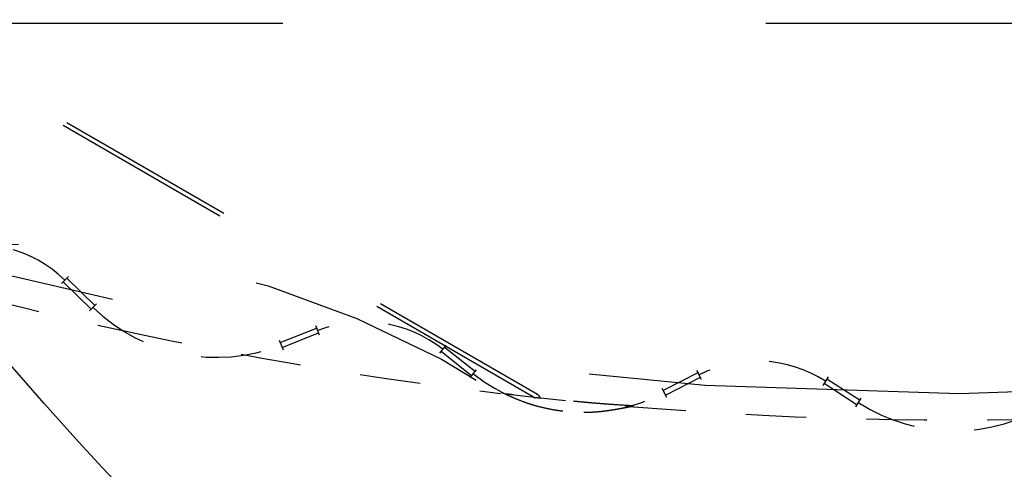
# Model space of a CAD drawing. Header units: millimetres. Extents: x 14186 to 17588, y 1400 to 3805.
# Tile 171 of 656: x 16305.902 to 16307.533, y 2686.904 to 2687.649. Entities that reach past the tile are written whole.
import ezdxf

# ---------------------------------------------------------------- set-up
doc = ezdxf.new("R2010")
doc.units = ezdxf.units.MM
doc.linetypes.add('HIDDEN', pattern=[0.2, 0.1, -0.1])
for name, color, linetype in [('DEFAULT_2', 8, 'HIDDEN'), ('INTFCLR_159558', 7, 'Continuous'), ('SHELL_64', 7, 'Continuous')]:
    doc.layers.add(name, color=color, linetype=linetype)
doc.layers.add('dim', color=82, linetype='Continuous', lineweight=9)
doc.styles.get("Standard").update_dxf_attribs({"font": 'arial.ttf'})
doc.dimstyles.new('ISO-25', dxfattribs={"dimtxt": 2.5, "dimasz": 2.5, "dimexe": 1.25, "dimexo": 0.625, "dimtad": 1, "dimtxsty": 'Standard', "dimcen": 2.5, "dimadec": 0, "dimazin": 0, "dimtfac": 1, "dimtmove": 0, "dimatfit": 3, "dimfxl": 1, "dimarcsym": 0})

# ---------------------------------------------------------------- blocks, each defined once
blk = doc.blocks.new('*D27')
at = {"layer": 'Defpoints', "color": 0, "transparency": 16777216}
for p in [(17053.8506, 3119.6874), (16297.8248, 2320.6724)]:
    blk.add_point(p, dxfattribs=at)
at = {"layer": 'dim', "color": 0, "linetype": 'Continuous', "lineweight": -2, "transparency": 16777216}
for p, q in [((17253.4695, 3330.6569), (17070.3457, 3137.1204)), ((16297.8248, 2320.6724), (17053.8506, 3119.6874)), ((16281.3297, 2303.2393), (16264.8346, 2285.8063))]:
    blk.add_line(p, q, dxfattribs=at)
at = {"layer": 'dim', "color": 0, "transparency": 16777216}
for points in [[(17067.4402, 3139.8696), (17073.2513, 3134.3712), (17053.8506, 3119.6874)], [(16278.4242, 2305.9885), (16284.2352, 2300.4902), (16297.8248, 2320.6724)]]:
    blk.add_solid(points, dxfattribs=at)
at = {"layer": 'dim', "color": 0, "transparency": 16777216, "insert": (17191.287, 3297.1711), "char_height": 30, "attachment_point": 5, "rotation": 46.5835}
blk.add_mtext('∅1100', dxfattribs=at)
blk = doc.blocks.new('*D28')
at = {"layer": 'Defpoints', "color": 0, "transparency": 16777216}
for p in [(17217.9946, 2998.669), (16133.6809, 2441.6908)]:
    blk.add_point(p, dxfattribs=at)
at = {"layer": 'dim', "color": 0, "linetype": 'Continuous', "lineweight": -2, "transparency": 16777216}
for p, q in [((17380.1399, 3081.958), (17239.3428, 3009.635)), ((16133.6809, 2441.6908), (17217.9946, 2998.669)), ((16112.3326, 2430.7248), (16090.9843, 2419.7589))]:
    blk.add_line(p, q, dxfattribs=at)
at = {"layer": 'dim', "color": 0, "transparency": 16777216}
for points in [[(17237.5152, 3013.193), (17241.1705, 3006.0769), (17217.9946, 2998.669)], [(16110.5049, 2434.2829), (16114.1603, 2427.1668), (16133.6809, 2441.6908)]]:
    blk.add_solid(points, dxfattribs=at)
at = {"layer": 'dim', "color": 0, "transparency": 16777216, "insert": (17310.2934, 3070.985), "char_height": 30, "attachment_point": 5, "rotation": 27.1882}
blk.add_mtext('∅1219', dxfattribs=at)

msp = doc.modelspace()

# ---------------------------------------------------------------- linework, layer by layer
for centre, radius in [((16675.8377, 2720.1799), 609.5), ((16675.8377, 2720.1799), 550), ((16400.8377, 2720.1799), 275)]:
    msp.add_circle(centre, radius)
at = {"color": 7, "linetype": 'Continuous'}
for points, knots in [([(16309.0402, 2685.353), (16308.4795, 2685.4282), (16307.3362, 2685.787), (16305.8973, 2686.8971), (16304.9406, 2688.4462), (16304.7007, 2689.6251), (16304.6835, 2690.1939)], [0, 0, 0, 0, 0.240929, 0.499002, 0.757646, 1, 1, 1, 1]), ([(16306.3415, 2683.0312), (16305.7787, 2683.1061), (16304.6323, 2683.464), (16303.1904, 2684.5729), (16302.2343, 2686.1198), (16301.996, 2687.2962), (16301.9796, 2687.8633)], [0, 0, 0, 0, 0.241865, 0.500171, 0.758371, 1, 1, 1, 1])]:
    msp.add_open_spline(points, degree=3, knots=knots, dxfattribs=at)
at = {"layer": 'DEFAULT_2', "color": 8, "linetype": 'HIDDEN', "ltscale": 3}
for p, q in [((16306.7596, 2687.0281), (16302.1768, 2689.674)), ((16306.7532, 2687.0239), (16302.1761, 2689.6665))]:
    msp.add_line(p, q, dxfattribs=at)
at = {"layer": 'DEFAULT_2', "color": 8, "linetype": 'HIDDEN', "ltscale": 0.01}
for p, q in [((16305.9827, 2687.2238), (16305.971, 2687.2118)), ((16306.0177, 2687.1665), (16306.0294, 2687.1785)), ((16306.3986, 2687.1262), (16306.3925, 2687.1418)), ((16306.3319, 2687.118), (16306.3381, 2687.1023)), ((16306.6079, 2687.1096), (16306.5974, 2687.0964)), ((16306.6482, 2687.056), (16306.6587, 2687.0691)), ((16307.0314, 2687.0531), (16307.0237, 2687.0681)), ((16307.2413, 2687.0572), (16307.2321, 2687.043)), ((16306.9658, 2687.0385), (16306.9735, 2687.0235)), ((16307.2868, 2687.0077), (16307.2959, 2687.0218))]:
    msp.add_line(p, q, dxfattribs=at)
at = {"layer": 'DEFAULT_2', "color": 8, "linetype": 'HIDDEN', "ltscale": 0.05}
for p, q in [((16305.9739, 2687.2148), (16306.0206, 2687.1695)), ((16306.0269, 2687.1751), (16305.9798, 2687.2208)), ((16306.3946, 2687.1381), (16306.3328, 2687.1138)), ((16306.3365, 2687.1062), (16306.3971, 2687.1301)), ((16306.6, 2687.0997), (16306.6508, 2687.0593)), ((16306.6567, 2687.0654), (16306.6053, 2687.1063)), ((16307.0262, 2687.0647), (16306.9677, 2687.0347)), ((16306.9716, 2687.0272), (16307.0295, 2687.0569)), ((16307.2344, 2687.0466), (16307.2891, 2687.0112)), ((16307.2942, 2687.0179), (16307.239, 2687.0536))]:
    msp.add_line(p, q, dxfattribs=at)
at = {"layer": 'DEFAULT_2', "color": 8, "linetype": 'HIDDEN', "ltscale": 0.004}
msp.add_line((16306.0675, 2687.1352), (16306.0728, 2687.134), dxfattribs=at)
at = {"layer": 'DEFAULT_2', "color": 8, "linetype": 'HIDDEN', "ltscale": 0.005}
msp.add_line((16306.699, 2687.0312), (16306.7064, 2687.029), dxfattribs=at)
at = {"layer": 'DEFAULT_2', "color": 8, "linetype": 'HIDDEN', "ltscale": 4}
msp.add_circle((16305.8377, 2685.6799), 1.6, dxfattribs=at)
at = {"layer": 'DEFAULT_2', "color": 8, "linetype": 'HIDDEN', "ltscale": 6}
msp.add_arc((16311.8377, 2694.1799), 10, 180, 270.00121, dxfattribs=at)
at = {"layer": 'DEFAULT_2', "color": 8, "linetype": 'HIDDEN', "ltscale": 8}
msp.add_arc((16307.4582, 2693.5299), 6.5, 179.94891, 0.04638, dxfattribs=at)
at = {"layer": 'DEFAULT_2', "color": 8, "linetype": 'HIDDEN', "ltscale": 5}
msp.add_arc((16311.8377, 2694.1799), 11, 204.61998, 270, dxfattribs=at)
at = {"layer": 'DEFAULT_2', "color": 8, "linetype": 'HIDDEN', "ltscale": 0.5}
for start, end in [(252.15306, 257.73058), (257.77806, 263.33457)]:
    msp.add_arc((16307.4582, 2693.5299), 6.5442, start, end, dxfattribs=at)
at = {"layer": 'DEFAULT_2', "color": 8, "linetype": 'HIDDEN', "ltscale": 0.2}
for centre, radius, start, end in [((16305.831, 2687.0675), 0.2094, 45.8671, 105.8671), ((16306.2276, 2687.3828), 0.2931, 225.9995, 291.3598), ((16306.4723, 2686.9391), 0.2094, 51.4921, 111.4921), ((16307.123, 2686.8742), 0.2094, 57.1171, 117.1171), ((16306.8361, 2687.2918), 0.2931, 231.6245, 297.1171), ((16307.4505, 2687.2609), 0.2931, 237.2495, 302.7421)]:
    msp.add_arc(centre, radius, start, end, dxfattribs=at)
at = {"layer": 'DEFAULT_2', "color": 8, "linetype": 'HIDDEN', "ltscale": 0.6}
msp.add_arc((16307.4582, 2693.5299), 6.5442, 263.40306, 270.89763, dxfattribs=at)
at = {"layer": 'DEFAULT_2', "color": 8, "linetype": 'HIDDEN', "ltscale": 3}
for points, knots in [([(16309.2811, 2687.3274), (16308.9441, 2687.3726), (16308.2574, 2687.5884), (16307.394, 2688.2553), (16306.8211, 2689.1845), (16306.6774, 2689.8909), (16306.6671, 2690.2316)], [0, 0, 0, 0, 0.241365, 0.499603, 0.75808, 1, 1, 1, 1]), ([(16306.5882, 2685.0049), (16306.2392, 2685.0514), (16305.5514, 2685.2705), (16304.7008, 2685.9329), (16304.1286, 2686.8461), (16303.9813, 2687.5523), (16303.971, 2687.9038)], [0, 0, 0, 0, 0.249953, 0.500221, 0.750363, 1, 1, 1, 1])]:
    msp.add_open_spline(points, degree=3, knots=knots, dxfattribs=at)
at = {"layer": 'DEFAULT_2', "color": 8, "linetype": 'HIDDEN', "ltscale": 2}
msp.add_open_spline([(16309.2811, 2687.3274), (16309.0239, 2687.1428), (16308.0743, 2686.4321), (16307.183, 2685.6396), (16306.5882, 2685.0049)], degree=3, knots=[0, 0, 0, 0, 0.266843, 1, 1, 1, 1], dxfattribs=at)
at = {"layer": 'DEFAULT_2', "color": 8, "linetype": 'HIDDEN', "ltscale": 0.2}
msp.add_open_spline([(16306.919, 2687.0092), (16306.9101, 2687.0097), (16306.8967, 2687.0105), (16306.879, 2687.0117), (16306.8657, 2687.0127), (16306.8546, 2687.0136), (16306.8457, 2687.0144), (16306.8369, 2687.0152), (16306.8258, 2687.0162), (16306.8125, 2687.0175), (16306.7992, 2687.0189), (16306.7882, 2687.02), (16306.7793, 2687.021), (16306.7705, 2687.0219), (16306.7594, 2687.0231), (16306.7461, 2687.0245), (16306.7285, 2687.0265), (16306.7152, 2687.028), (16306.7064, 2687.029)], degree=3, knots=[0, 0, 0, 0, 0.125002, 0.187505, 0.250006, 0.312507, 0.343756, 0.375005, 0.437503, 0.500003, 0.562503, 0.625005, 0.656255, 0.687506, 0.750006, 0.812505, 0.875003, 1, 1, 1, 1], dxfattribs=at)
at = {"layer": 'DEFAULT_2', "color": 8, "linetype": 'HIDDEN', "ltscale": 0.1}
msp.add_open_spline([(16306.7064, 2687.029), (16306.7114, 2687.0265), (16306.7216, 2687.0219), (16306.7346, 2687.0168), (16306.7452, 2687.0131), (16306.7559, 2687.0098), (16306.7694, 2687.0063), (16306.7831, 2687.0035), (16306.7942, 2687.0017), (16306.8053, 2687.0003), (16306.8193, 2686.9991), (16306.8305, 2686.9988), (16306.8361, 2686.9987)], degree=3, knots=[0, 0, 0, 0, 0.124945, 0.249969, 0.312492, 0.375006, 0.5, 0.624994, 0.687508, 0.750031, 0.875055, 1, 1, 1, 1], dxfattribs=at)
at = {"layer": 'DEFAULT_2', "color": 8, "linetype": 'HIDDEN', "ltscale": 0.01}
msp.add_open_spline([(16306.7545, 2687.0221), (16306.7546, 2687.0223), (16306.7547, 2687.0225), (16306.7549, 2687.0228), (16306.755, 2687.0229), (16306.7553, 2687.0231), (16306.7556, 2687.0232), (16306.7559, 2687.0233), (16306.7563, 2687.0233), (16306.7568, 2687.0233), (16306.7573, 2687.0233), (16306.7579, 2687.0232), (16306.7586, 2687.0231), (16306.7593, 2687.023), (16306.76, 2687.0229), (16306.7607, 2687.0227), (16306.7614, 2687.0226), (16306.7621, 2687.0225), (16306.7626, 2687.0224), (16306.7629, 2687.0224), (16306.7632, 2687.0224), (16306.7634, 2687.0224), (16306.7636, 2687.0225), (16306.7637, 2687.0225), (16306.7638, 2687.0226), (16306.7639, 2687.0227), (16306.764, 2687.0228), (16306.764, 2687.0229), (16306.764, 2687.0231), (16306.764, 2687.0232), (16306.7639, 2687.0234), (16306.7638, 2687.0236), (16306.7637, 2687.0238), (16306.7635, 2687.024), (16306.7633, 2687.0244), (16306.7629, 2687.0248), (16306.7624, 2687.0254), (16306.7618, 2687.026), (16306.7611, 2687.0267), (16306.7603, 2687.0274), (16306.7598, 2687.0279), (16306.7596, 2687.0281)], degree=3, knots=[0, 0, 0, 0, 0.028068, 0.042127, 0.056708, 0.072404, 0.089908, 0.10993, 0.133151, 0.160201, 0.191661, 0.227608, 0.267032, 0.308709, 0.351384, 0.393793, 0.434671, 0.472774, 0.506905, 0.522137, 0.535983, 0.54835, 0.559191, 0.568535, 0.576566, 0.583752, 0.590752, 0.59822, 0.606654, 0.616365, 0.627523, 0.640212, 0.654463, 0.670277, 0.687635, 0.726846, 0.771766, 0.821991, 0.87708, 0.936574, 1, 1, 1, 1], dxfattribs=at)
at = {"layer": 'DEFAULT_2', "color": 8, "linetype": 'HIDDEN', "ltscale": 0.06}
msp.add_open_spline([(16306.8361, 2686.9987), (16306.8395, 2686.9987), (16306.8448, 2686.9988), (16306.8517, 2686.9991), (16306.857, 2686.9995), (16306.8613, 2686.9998), (16306.8648, 2687.0002), (16306.8683, 2687.0005), (16306.8726, 2687.0011), (16306.8778, 2687.0018), (16306.8829, 2687.0026), (16306.8872, 2687.0033), (16306.8907, 2687.0039), (16306.8941, 2687.0045), (16306.8984, 2687.0052), (16306.9036, 2687.0062), (16306.9104, 2687.0075), (16306.9155, 2687.0085), (16306.919, 2687.0092)], degree=3, knots=[0, 0, 0, 0, 0.125016, 0.18754, 0.250057, 0.31256, 0.343805, 0.375047, 0.43753, 0.500023, 0.562529, 0.625043, 0.656301, 0.687556, 0.750058, 0.812551, 0.875036, 1, 1, 1, 1], dxfattribs=at)
at = {"layer": 'INTFCLR_159558', "color": 8, "linetype": 'HIDDEN', "ltscale": 7}
msp.add_circle((16304.8377, 2689.1799), 9, dxfattribs=at)
at = {"layer": 'SHELL_64', "color": 8, "linetype": 'HIDDEN', "ltscale": 8}
msp.add_line((16294.3377, 2687.6433), (16315.3377, 2687.6433), dxfattribs=at)

# ---------------------------------------------------------------- dimensions: what is measured, and where the dimension line sits
at = {"layer": 'dim'}
dim = msp.add_diameter_dim_2p(p1=(16297.8248, 2320.6724), p2=(17053.8506, 3119.6874), dimstyle='ISO-25', override={"dimtxt": 30, "dimasz": 24, "dimexe": 5.997, "dimexo": 5.997, "dimgap": 5.997, "dimdsep": 46, "dimarcsym": 1}, dxfattribs=at)
dim.commit()
dim.dimension.update_dxf_attribs({"geometry": '*D27', "text_midpoint": (17207.3786, 3281.9453), "dimtype": 131})
dim = msp.add_diameter_dim_2p(p1=(16133.6809, 2441.6908), p2=(17217.9946, 2998.669), dimstyle='ISO-25', override={"dimtxt": 30, "dimasz": 24, "dimexe": 5.997, "dimexo": 5.997, "dimgap": 5.997, "dimdsep": 46, "dimarcsym": 1}, dxfattribs=at)
dim.commit()
dim.dimension.update_dxf_attribs({"geometry": '*D28', "text_midpoint": (17310.2934, 3070.985)})

doc.saveas('drawing.dxf')
